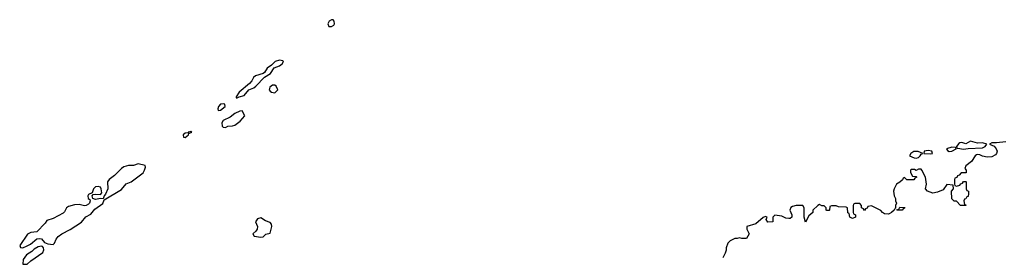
# Model space of a CAD drawing. Header units: inches. Extents: x 2701323 to 2964515, y 494916 to 722124.
# Tile 486 of 656: x 2856146 to 2864496, y 641730 to 643745. Entities that reach past the tile are written whole.
import ezdxf

# ---------------------------------------------------------------- set-up
doc = ezdxf.new("R2010")
doc.units = ezdxf.units.IN
doc.header["$MEASUREMENT"] = 0
doc.layers.add('C8654', color=7, linetype='Continuous')
doc.layers.add('C8664', color=7, linetype='Continuous')

msp = doc.modelspace()

# ---------------------------------------------------------------- linework, layer by layer
at = {"layer": 'C8654', "color": 2, "elevation": 2}
for points in [[(2858790, 643745.2), (2858770, 643734), (2858758.8, 643710), (2858767.9, 643687.9), (2858790, 643686.8), (2858810, 643698), (2858816, 643710), (2858813.6, 643733.6), (2858803.1, 643743.1)], [(2858350, 643400.7), (2858311.3, 643390), (2858280.7, 643359.3), (2858245.3, 643334.7), (2858222, 643298), (2858211.1, 643288.9), (2858146, 643270), (2858130, 643254), (2858114.4, 643225.6), (2858095.8, 643204.2), (2858006, 643130), (2857982, 643090), (2857982, 643082), (2857990, 643082), (2858008, 643092), (2858050, 643102.8), (2858089.2, 643150.8), (2858131.7, 643168.3), (2858150, 643180.7), (2858220.9, 643259.1), (2858271.8, 643288.2), (2858303.7, 643336.3), (2858350, 643353.4), (2858373.2, 643370), (2858382, 643390), (2858377.2, 643397.2)], [(2858310, 643188.7), (2858290, 643188.7), (2858268.3, 643171.7), (2858262.8, 643150), (2858270, 643138), (2858282, 643130), (2858310, 643124.7), (2858335.3, 643150), (2858322, 643182)], [(2857872.9, 643032.9), (2857850, 643028.7), (2857831.3, 643010), (2857826.8, 642990), (2857830, 642974), (2857850, 642978), (2857888.7, 643010), (2857886, 643030)], [(2858033.6, 642973.6), (2858014, 642970), (2857970, 642949.2), (2857930, 642917.2), (2857872, 642890), (2857861, 642870), (2857863.6, 642843.6), (2857872.7, 642832.7), (2857890, 642832), (2857910, 642841), (2857950, 642844), (2857970, 642850.7), (2858016.6, 642883.4), (2858055.3, 642930)], [(2857596.4, 642796.4), (2857590, 642795.3), (2857574, 642790), (2857578, 642782), (2857570, 642786), (2857550, 642782), (2857532, 642770), (2857534, 642750), (2857550, 642746.8), (2857578, 642770), (2857580.4, 642779.6), (2857606, 642790)], [(2857150, 642524), (2857110, 642508.7), (2857070, 642509.2), (2857030, 642496), (2857010, 642483.7), (2856950, 642422.7), (2856906, 642390), (2856891, 642370), (2856894.8, 642310), (2856874.8, 642265.2), (2856862, 642250), (2856854, 642226), (2856830, 642229), (2856790, 642219), (2856766, 642230), (2856762, 642250), (2856770, 642262), (2856790, 642266), (2856830, 642262), (2856842, 642278), (2856838, 642310), (2856830, 642324), (2856811.9, 642331.9), (2856790, 642327), (2856773, 642310), (2856762, 642278), (2856730, 642262), (2856724, 642250), (2856727.5, 642227.5), (2856739.8, 642219.8), (2856744.7, 642210), (2856738, 642190), (2856730, 642182), (2856710, 642169), (2856694.4, 642165.6), (2856650, 642178), (2856610, 642174), (2856558.8, 642161.2), (2856544, 642150), (2856524.7, 642115.3), (2856514.3, 642105.7), (2856430, 642058.7), (2856377.3, 642042.7), (2856361.7, 642018.3), (2856290, 641946.6), (2856240.4, 641939.6), (2856213, 641927), (2856146, 641830), (2856152, 641812), (2856171.6, 641811.6), (2856210, 641827.3), (2856238.4, 641841.6), (2856290, 641886.8), (2856310, 641890.7), (2856330, 641886), (2856356, 641856), (2856384.9, 641844.9), (2856430, 641838.8), (2856441.2, 641850), (2856455.5, 641884.5), (2856472.7, 641907.3), (2856502, 641930), (2856574, 641966), (2856670, 642027.7), (2856707, 642073), (2856750, 642096.3), (2856782.4, 642137.6), (2856850, 642187.3), (2856862, 642218), (2857010, 642305.5), (2857048.1, 642351.9), (2857090, 642370.4), (2857171.1, 642428.9), (2857192.3, 642447.7), (2857205.1, 642470), (2857214, 642494), (2857209, 642509)], [(2858190, 642065.2), (2858163.4, 642056.6), (2858144.7, 642030), (2858162.8, 641990), (2858158.8, 641970), (2858147.7, 641952.3), (2858122, 641930), (2858134, 641910), (2858190, 641900.7), (2858210, 641902.8), (2858234.6, 641925.4), (2858270, 641934), (2858285.2, 641990), (2858281.2, 642010), (2858270, 642024), (2858230, 642039)], [(2856330, 641824), (2856302.5, 641817.5), (2856270, 641799), (2856250, 641779.3), (2856204, 641750), (2856176, 641710), (2856172.7, 641672.7), (2856210, 641672), (2856240.1, 641699.9), (2856341.2, 641770), (2856352, 641792), (2856349.1, 641809.1), (2856340.4, 641820.4)]]:
    msp.add_lwpolyline(points, close=True, dxfattribs=at)
at = {"layer": 'C8664', "color": 2, "elevation": 2}
msp.add_lwpolyline([(2864509.5, 642709.5), (2864430, 642700.9), (2864390, 642702), (2864372, 642690), (2864410, 642671.3), (2864427.7, 642650), (2864436.3, 642630), (2864431, 642610), (2864421.4, 642598.6), (2864390, 642581.2), (2864350, 642579.5), (2864310, 642586.6), (2864290, 642599.5), (2864270, 642602.9), (2864261.4, 642598.6), (2864250, 642589.3), (2864218.8, 642541.2), (2864170, 642506), (2864162, 642482), (2864174, 642470), (2864172.7, 642447.3), (2864130, 642446), (2864112.7, 642427.3), (2864098, 642422), (2864092.7, 642407.3), (2864078, 642402), (2864074, 642390), (2864074, 642350), (2864078, 642338), (2864090, 642334), (2864118, 642342), (2864127.3, 642352.7), (2864142, 642358), (2864150, 642374), (2864170, 642374), (2864174, 642370), (2864174, 642310), (2864178, 642298), (2864194, 642290), (2864194, 642270), (2864190, 642246), (2864178, 642242), (2864170, 642226), (2864158, 642222), (2864154, 642210), (2864158, 642178), (2864170, 642174), (2864170, 642168), (2864126, 642170), (2864090, 642206), (2864070, 642206), (2864050, 642226), (2864048, 642290), (2864066, 642310), (2864062, 642342), (2864010, 642348), (2863977.3, 642302.7), (2863930, 642281.2), (2863890, 642275.3), (2863846, 642290), (2863828, 642310), (2863835.3, 642350), (2863828, 642410), (2863798, 642470), (2863790, 642478), (2863770, 642478), (2863750, 642466), (2863734.6, 642474.6), (2863710, 642475.3), (2863702, 642470), (2863702, 642450), (2863718, 642418), (2863750, 642414), (2863754, 642410), (2863738, 642402), (2863730, 642388), (2863670, 642386), (2863650, 642406), (2863638, 642402), (2863632.7, 642387.3), (2863610, 642366), (2863582, 642350), (2863562, 642310), (2863558, 642290), (2863561, 642250), (2863574, 642230), (2863574, 642210), (2863582, 642190), (2863574, 642170), (2863574, 642146), (2863570, 642146), (2863562, 642130), (2863541, 642110), (2863519.9, 642100.1), (2863510, 642097), (2863480.1, 642100.1), (2863462, 642110), (2863450, 642128), (2863370, 642166), (2863338, 642162), (2863332.7, 642147.3), (2863318, 642142), (2863310, 642126), (2863302, 642142), (2863286, 642150), (2863286, 642170), (2863270, 642186), (2863230, 642186), (2863218, 642182), (2863214, 642170), (2863214, 642110), (2863218, 642098), (2863234, 642090), (2863234, 642070), (2863210, 642058), (2863186, 642070), (2863182, 642102), (2863168.4, 642108.4), (2863166, 642150), (2863156.4, 642156.4), (2863090, 642158), (2863070, 642166), (2863030, 642166), (2863018, 642162), (2863014, 642130), (2863010, 642126), (2862990, 642126), (2862986, 642130), (2862986, 642150), (2862970, 642166), (2862950, 642166), (2862930, 642178), (2862914, 642170), (2862872, 642130), (2862872, 642110), (2862839.6, 642080.4), (2862810, 642028), (2862798, 642070), (2862798, 642150), (2862788, 642168), (2862730, 642169.2), (2862698.8, 642161.2), (2862687.1, 642152.9), (2862678, 642130), (2862694, 642090), (2862694, 642070), (2862679.6, 642060.4), (2862670, 642058), (2862643.1, 642063.1), (2862610, 642078), (2862550, 642086), (2862534, 642070), (2862534, 642030), (2862491.6, 642028.4), (2862478, 642050), (2862486, 642070), (2862470, 642075.3), (2862450, 642068), (2862390, 642015.3), (2862314, 641990), (2862312, 641970), (2862331.3, 641930), (2862310.9, 641889.1), (2862270, 641888.7), (2862250, 641895.3), (2862230, 641888.7), (2862210, 641888.7), (2862171.1, 641868.9), (2862152, 641850), (2862138, 641810), (2862138, 641790), (2862130, 641766), (2862110, 641726)], dxfattribs=at)
for points in [[(2864050, 642665.2), (2864006, 642650), (2864015.3, 642635.3), (2864030, 642628.2), (2864050, 642631), (2864088, 642650), (2864082, 642662)], [(2864210, 642714.5), (2864170, 642692.3), (2864136.9, 642703.1), (2864119.8, 642700.2), (2864110, 642695.3), (2864091, 642670), (2864092.7, 642652.7), (2864103.1, 642656.9), (2864150, 642648.2), (2864190, 642654), (2864310, 642659.1), (2864335.3, 642670), (2864348, 642690), (2864310, 642699.5), (2864270, 642697)], [(2863767.2, 642627.2), (2863730, 642627), (2863702.8, 642610), (2863692, 642590), (2863732.8, 642572.8), (2863750, 642570.5), (2863770, 642576.3), (2863783.7, 642590), (2863790, 642604.7), (2863806, 642610)], [(2863850, 642637), (2863818, 642630), (2863814, 642610), (2863870, 642606.8), (2863886, 642610), (2863882, 642630)], [(2863590, 642129), (2863586, 642134), (2863602, 642138), (2863610, 642154), (2863652.7, 642152.7), (2863650, 642146), (2863638, 642142), (2863630, 642129.2)]]:
    msp.add_lwpolyline(points, close=True, dxfattribs=at)

doc.saveas('drawing.dxf')
